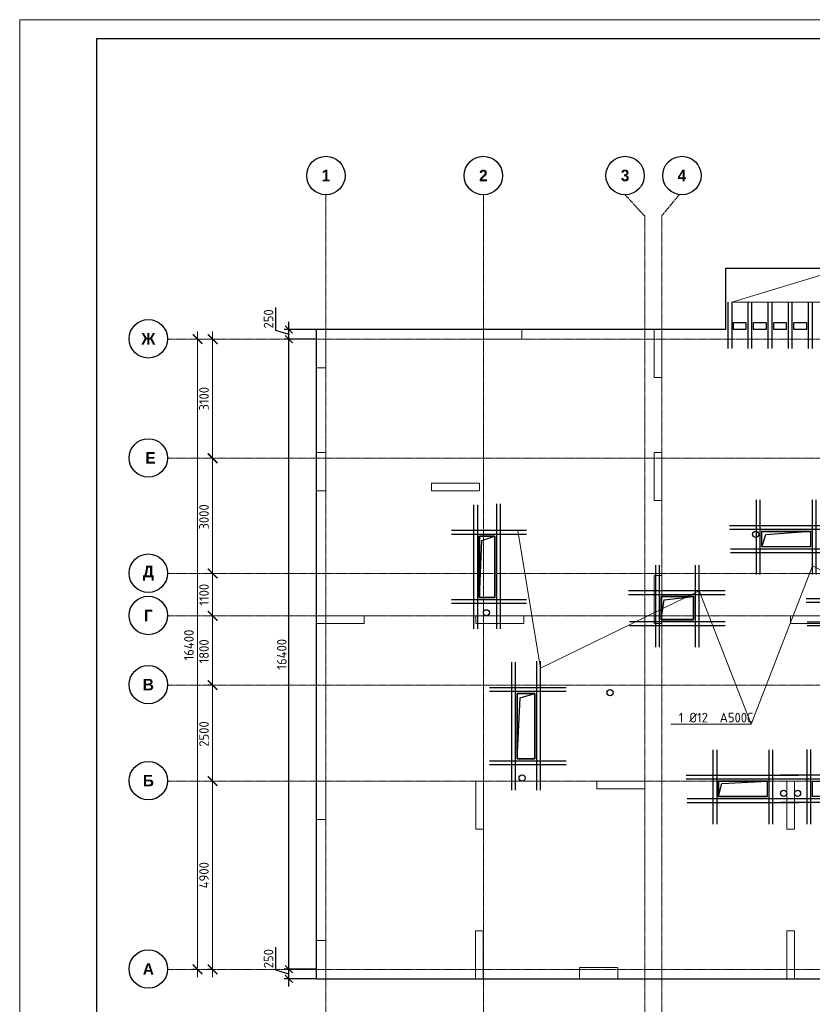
# Model space of a CAD drawing. Header units: millimetres. Extents: x -5898314 to 1055204, y -720802 to 1562611.
# Tile 263 of 362: x -104887 to -84251, y -45914 to -20290. Entities that reach past the tile are written whole.
import ezdxf
from ezdxf import colors
from ezdxf.entities.mleader import LeaderData, LeaderLine
from ezdxf.math import Vec2, Vec3

# ---------------------------------------------------------------- set-up
doc = ezdxf.new("R2010")
doc.units = ezdxf.units.MM
for name, pattern in [('______5', [1100, 800, -100, 100, -100]), ('DASHED', [7, 5, -2, 0]), ('осевая', [50.8, 31.75, -6.35, 6.35, -6.35])]:
    doc.linetypes.add(name, pattern=pattern)
for name, color, linetype, lineweight in [('_0.25', 114, 'Continuous', 25), ('_0.5', 94, 'Continuous', 50), ('RAZMER', 100, 'Continuous', 15), ('Standard', 7, 'Continuous', 25), ('Оси', 40, '______5', 18), ('Перекрытие ж_бетон', 1, 'Continuous', 30), ('подоснова', 151, 'Continuous', 5), ('Размерная линия_ общее', 7, 'Continuous', 25), ('РАЗМЕРЫ', 1, 'Continuous', 9), ('ТОНКИЕ', 7, 'Continuous', 9)]:
    doc.layers.add(name, color=color, linetype=linetype, lineweight=lineweight)
doc.layers.add('Колонна_ бетон', color=7, linetype='Continuous', lineweight=50, true_color=0xb4b496)
doc.layers.add('ТОЛСТЫЕ_ОСНОВНЫЕ', color=6, linetype='Continuous')
doc.styles.add('Century Gothic', font='GOTHIC.TTF')
doc.styles.add('GOST-2.304_Type-B', font='GOST_Common.ttf')
doc.dimstyles.new('СПДС', dxfattribs={"dimscale": 100, "dimtxt": 2.5, "dimasz": 2, "dimexe": 1.25, "dimexo": 0, "dimtad": 1, "dimdec": 0, "dimrnd": 5, "dimtxsty": 'GOST-2.304_Type-B', "dimblk": 'ARCHTICK', "dimcen": 2.5, "dimdle": 2, "dimclrd": 1, "dimclre": 1, "dimclrt": 1, "dimadec": 0, "dimazin": 2, "dimtfac": 0.75, "dimtdec": 0, "dimtmove": 1, "dimatfit": 3, "dimfxl": 1, "dimtfillclr": 256, "dimtolj": 1, "dimarcsym": 1})

# ---------------------------------------------------------------- blocks, each defined once
blk = doc.blocks.new('*U1581')
at = {"layer": 'ТОЛСТЫЕ_ОСНОВНЫЕ', "color": 6}
blk.add_lwpolyline([(20, 5), (886, 5), (886, 415), (20, 415)], close=True, dxfattribs=at)
at = {"layer": 'ТОНКИЕ'}
blk.add_lwpolyline([(0, 0), (891, 0), (891, 420), (0, 420)], close=True, dxfattribs=at)
blk = doc.blocks.new('_ArchTick')
at = {"color": 0, "linetype": 'ByBlock', "const_width": 0.15}
blk.add_lwpolyline([(-0.5, -0.5), (0.5, 0.5)], dxfattribs=at)
blk = doc.blocks.new('*D666')
at = {"layer": 'DEFPOINTS', "color": 0, "lineweight": 0, "transparency": 16777216}
for p in [(-97876, -45004), (-97165, -45004), (-97165, -45254)]:
    blk.add_point(p, dxfattribs=at)
at = {"layer": 'РАЗМЕРЫ', "color": 1, "lineweight": -2, "transparency": 16777216}
for p, q in [((-98220, -45026), (-98220, -44426)), ((-97876, -45454), (-97876, -44804)), ((-97876, -45129), (-98220, -45026)), ((-97165, -45004), (-98001, -45004)), ((-97165, -45254), (-98001, -45254))]:
    blk.add_line(p, q, dxfattribs=at)
at = {"layer": 'РАЗМЕРЫ', "color": 1, "lineweight": -2, "transparency": 16777216, "xscale": 200, "yscale": 200, "zscale": 200}
for p, rotation in [((-97876, -45004), 90), ((-97876, -45254), 270)]:
    blk.add_blockref('_ArchTick', p, dxfattribs=dict(at, rotation=rotation))
at = {"layer": 'РАЗМЕРЫ', "color": 1, "lineweight": 0, "transparency": 16777216, "insert": (-98407, -44726), "char_height": 250, "attachment_point": 5, "rotation": 90, "style": 'GOST-2.304_Type-B'}
blk.add_mtext('\\A1;250', dxfattribs=at)
blk = doc.blocks.new('*D667')
at = {"layer": 'DEFPOINTS', "color": 0, "lineweight": 0, "transparency": 16777216}
for p in [(-97876, -28604), (-97165, -28604), (-97583, -45004)]:
    blk.add_point(p, dxfattribs=at)
at = {"layer": 'РАЗМЕРЫ', "color": 1, "lineweight": -2, "transparency": 16777216}
for p, q in [((-97876, -45204), (-97876, -28404)), ((-97165, -28604), (-98001, -28604)), ((-97583, -45004), (-98001, -45004))]:
    blk.add_line(p, q, dxfattribs=at)
at = {"layer": 'РАЗМЕРЫ', "color": 1, "lineweight": -2, "transparency": 16777216, "xscale": 200, "yscale": 200, "zscale": 200}
for p, rotation in [((-97876, -28604), 90), ((-97876, -45004), 270)]:
    blk.add_blockref('_ArchTick', p, dxfattribs=dict(at, rotation=rotation))
at = {"layer": 'РАЗМЕРЫ', "color": 1, "lineweight": 0, "transparency": 16777216, "insert": (-98063, -36804), "char_height": 250, "attachment_point": 5, "rotation": 90, "style": 'GOST-2.304_Type-B'}
blk.add_mtext('\\A1;16400', dxfattribs=at)
blk = doc.blocks.new('*D668')
at = {"layer": 'DEFPOINTS', "color": 0, "lineweight": 0, "transparency": 16777216}
for p in [(-97876, -28354), (-97165, -28354), (-97165, -28604)]:
    blk.add_point(p, dxfattribs=at)
at = {"layer": 'РАЗМЕРЫ', "color": 1, "lineweight": -2, "transparency": 16777216}
for p, q in [((-98220, -28376), (-98220, -27776)), ((-97876, -28804), (-97876, -28154)), ((-97876, -28479), (-98220, -28376)), ((-97165, -28354), (-98001, -28354)), ((-97165, -28604), (-98001, -28604))]:
    blk.add_line(p, q, dxfattribs=at)
at = {"layer": 'РАЗМЕРЫ', "color": 1, "lineweight": -2, "transparency": 16777216, "xscale": 200, "yscale": 200, "zscale": 200}
for p, rotation in [((-97876, -28354), 90), ((-97876, -28604), 270)]:
    blk.add_blockref('_ArchTick', p, dxfattribs=dict(at, rotation=rotation))
at = {"layer": 'РАЗМЕРЫ', "color": 1, "lineweight": 0, "transparency": 16777216, "insert": (-98407, -28076), "char_height": 250, "attachment_point": 5, "rotation": 90, "style": 'GOST-2.304_Type-B'}
blk.add_mtext('\\A1;250', dxfattribs=at)
blk = doc.blocks.new('подложка стн 1-го этажа')
at = {"layer": 'Колонна_ бетон', "color": 252, "linetype": 'DASHED', "lineweight": 0, "ltscale": 0.5, "true_color": 0x939598, "transparency": 33554687}
for p, q in [((7794, 22162, -200), (7794, 23162, -200)), ((7794, 23162, -200), (7794, 23162, -200)), ((7794, 23162, -200), (8044, 23162, -560)), ((7794, 22162, -200), (7794, 23162, -200)), ((7794, 23162, -200), (7794, 23162, -200)), ((7794, 23162, -200), (8044, 23162, -560)), ((8044, 23162, -560), (8044, 23162, -560)), ((8044, 23162, -400), (8044, 22162, -400)), ((8044, 23162, -560), (8044, 23162, -560)), ((8044, 23162, -400), (8044, 22162, -400)), ((16794, 23162, -200), (16594, 23162, -200)), ((16594, 23162, -200), (16594, 23162, -200)), ((16594, 23162, -200), (16594, 21912, -200)), ((16794, 23162, -200), (16594, 23162, -200)), ((16594, 23162, -200), (16594, 23162, -200)), ((16594, 23162, -200), (16594, 21912, -200)), ((16794, 23162, -200), (16794, 23162, -200)), ((16794, 21912, -200), (16794, 23162, -200)), ((16794, 23162, -200), (16794, 23162, -200)), ((16794, 21912, -200), (16794, 23162, -200)), ((10794, 22362, -200), (10794, 22362, -200)), ((10794, 22362, -200), (10794, 22162, -200)), ((10794, 22362, -200), (12044, 22362, -200)), ((10794, 22362, -200), (10794, 22362, -200)), ((10794, 22362, -200), (10794, 22162, -200)), ((10794, 22362, -200), (12044, 22362, -200)), ((12044, 22362, -200), (12044, 22362, -200)), ((12044, 22362, -200), (12044, 22162, -200)), ((12044, 22362, -200), (12044, 22362, -200)), ((12044, 22362, -200), (12044, 22162, -200)), ((8044, 22162, -200), (7794, 22162, -200)), ((7794, 22162, -200), (7794, 22162, -200)), ((8044, 22162, -200), (7794, 22162, -200)), ((7794, 22162, -200), (7794, 22162, -200)), ((8044, 22162, -200), (8044, 22162, -200)), ((8044, 22162, -200), (8044, 22162, -200)), ((10794, 22162, -200), (10794, 22162, -200)), ((10794, 22162, -200), (12044, 22162, -200)), ((10794, 22162, -200), (10794, 22162, -200)), ((10794, 22162, -200), (12044, 22162, -200)), ((12044, 22162, -200), (12044, 22162, -200)), ((12044, 22162, -200), (12044, 22162, -200)), ((16594, 21912, -200), (16794, 21912, -200)), ((16594, 21912, -200), (16594, 21912, -200)), ((16594, 21912, -200), (16794, 21912, -200)), ((16594, 21912, -200), (16594, 21912, -200)), ((16794, 21912, -200), (16794, 21912, -200)), ((16794, 21912, -200), (16794, 21912, -200)), ((16794, 19962, -200), (16594, 19962, -200)), ((16594, 19962, -200), (16594, 19962, -200)), ((16594, 18712, -200), (16594, 19962, -200)), ((16794, 19962, -200), (16594, 19962, -200)), ((16594, 19962, -200), (16594, 19962, -200)), ((16594, 18712, -200), (16594, 19962, -200)), ((16794, 19962, -200), (16794, 19962, -200)), ((16794, 18712, -200), (16794, 19962, -200)), ((16794, 19962, -200), (16794, 19962, -200)), ((16794, 18712, -200), (16794, 19962, -200)), ((7794, 18712, -200), (7794, 18912, -200)), ((7794, 18912, -200), (7794, 18912, -200)), ((9044, 18912, -200), (7794, 18912, -200)), ((7794, 18712, -200), (7794, 18912, -200)), ((7794, 18912, -200), (7794, 18912, -200)), ((9044, 18912, -200), (7794, 18912, -200)), ((9044, 18712, -200), (7794, 18712, -200)), ((7794, 18712, -200), (7794, 18712, -200)), ((9044, 18712, -200), (7794, 18712, -200)), ((7794, 18712, -200), (7794, 18712, -200)), ((9044, 18912, -200), (9044, 18912, -200)), ((9044, 18712, -200), (9044, 18912, -200)), ((9044, 18912, -200), (9044, 18912, -200)), ((9044, 18712, -200), (9044, 18912, -200)), ((9044, 18712, -200), (9044, 18712, -200)), ((9044, 18712, -200), (9044, 18712, -200)), ((11944, 18912, -200), (11944, 18912, -200)), ((11944, 18712, -200), (11944, 18912, -200)), ((11944, 18912, -200), (13194, 18912, -200)), ((11944, 18912, -200), (11944, 18912, -200)), ((11944, 18712, -200), (11944, 18912, -200)), ((11944, 18912, -200), (13194, 18912, -200)), ((13194, 18712, -200), (11944, 18712, -200)), ((11944, 18712, -200), (11944, 18712, -200)), ((13194, 18712, -200), (11944, 18712, -200)), ((11944, 18712, -200), (11944, 18712, -200)), ((13194, 18912, -200), (13194, 18912, -200)), ((13194, 18912, -200), (13194, 18712, -200)), ((13194, 18912, -200), (13194, 18912, -200)), ((13194, 18912, -200), (13194, 18712, -200)), ((13194, 18712, -200), (13194, 18712, -200)), ((13194, 18712, -200), (13194, 18712, -200)), ((16594, 18712, -200), (16794, 18712, -200)), ((16594, 18712, -200), (16594, 18712, -200)), ((16594, 18712, -200), (16794, 18712, -200)), ((16594, 18712, -200), (16594, 18712, -200)), ((16794, 18712, -200), (16794, 18712, -200)), ((16794, 18712, -200), (16794, 18712, -200)), ((20144, 18912, -200), (20144, 18912, -200)), ((20144, 18712, -200), (20144, 18912, -200)), ((20144, 18912, -200), (21394, 18912, -200)), ((20144, 18912, -200), (20144, 18912, -200)), ((20144, 18712, -200), (20144, 18912, -200)), ((20144, 18912, -200), (21394, 18912, -200)), ((20144, 18712, -200), (21394, 18712, -200)), ((20144, 18712, -200), (20144, 18712, -200)), ((20144, 18712, -200), (21394, 18712, -200)), ((20144, 18712, -200), (20144, 18712, -200)), ((7794, 14612, -200), (7794, 14612, -200)), ((7794, 14612, -200), (8044, 14612, -200)), ((7794, 13612, -200), (7794, 14612, -200)), ((7794, 14612, -200), (7794, 14612, -200)), ((7794, 14612, -200), (8044, 14612, -200)), ((7794, 13612, -200), (7794, 14612, -200)), ((8044, 14612, -200), (8044, 14612, -200)), ((8044, 13612, -200), (8044, 14612, -200)), ((8044, 14612, -200), (8044, 14612, -200)), ((8044, 13612, -200), (8044, 14612, -200)), ((11944, 14612, -200), (11944, 14612, -200)), ((11944, 13362, -200), (11944, 14612, -200)), ((11944, 14612, -200), (12144, 14612, -200)), ((11944, 14612, -200), (11944, 14612, -200)), ((11944, 13362, -200), (11944, 14612, -200)), ((11944, 14612, -200), (12144, 14612, -200)), ((12144, 14612, -200), (12144, 14612, -200)), ((12144, 13362, -200), (12144, 14612, -200)), ((12144, 14612, -200), (12144, 14612, -200)), ((12144, 13362, -200), (12144, 14612, -200)), ((15094, 14612, -200), (15094, 14612, -200)), ((15094, 14612, -200), (15094, 14412, -200)), ((16344, 14612, -200), (15094, 14612, -200)), ((15094, 14612, -200), (15094, 14612, -200)), ((15094, 14612, -200), (15094, 14412, -200)), ((16344, 14612, -200), (15094, 14612, -200)), ((16344, 14612, -200), (16344, 14612, -200)), ((16344, 14412, -200), (16344, 14612, -200)), ((16344, 14612, -200), (16344, 14612, -200)), ((16344, 14412, -200), (16344, 14612, -200)), ((20044, 14612, -200), (20044, 14612, -200)), ((20044, 14612, -200), (20044, 13362, -200)), ((20244, 14612, -200), (20044, 14612, -200)), ((20044, 14612, -200), (20044, 14612, -200)), ((20044, 14612, -200), (20044, 13362, -200)), ((20244, 14612, -200), (20044, 14612, -200)), ((20244, 14612, -200), (20244, 14612, -200)), ((20244, 14612, -200), (20244, 13362, -200)), ((20244, 14612, -200), (20244, 14612, -200)), ((20244, 14612, -200), (20244, 13362, -200)), ((15094, 14412, -200), (15094, 14412, -200)), ((15094, 14412, -200), (16344, 14412, -200)), ((15094, 14412, -200), (15094, 14412, -200)), ((15094, 14412, -200), (16344, 14412, -200)), ((16344, 14412, -200), (16344, 14412, -200)), ((16344, 14412, -200), (16344, 14412, -200)), ((7794, 13612, -200), (7794, 13612, -200)), ((7794, 13612, -200), (8044, 13612, -200)), ((7794, 13612, -200), (7794, 13612, -200)), ((7794, 13612, -200), (8044, 13612, -200)), ((8044, 13612, -200), (8044, 13612, -200)), ((8044, 13612, -200), (8044, 13612, -200)), ((11944, 13362, -200), (11944, 13362, -200)), ((11944, 13362, -200), (12144, 13362, -200)), ((11944, 13362, -200), (11944, 13362, -200)), ((11944, 13362, -200), (12144, 13362, -200)), ((12144, 13362, -200), (12144, 13362, -200)), ((12144, 13362, -200), (12144, 13362, -200)), ((20044, 13362, -200), (20044, 13362, -200)), ((20044, 13362, -200), (20244, 13362, -200)), ((20044, 13362, -200), (20044, 13362, -200)), ((20044, 13362, -200), (20244, 13362, -200)), ((20244, 13362, -200), (20244, 13362, -200)), ((20244, 13362, -200), (20244, 13362, -200)), ((11936, 10712, -760), (11936, 10712, -760)), ((11936, 9462, -760), (11936, 10712, -760)), ((11936, 10712, -760), (12136, 10712, -760)), ((11936, 10712, -760), (11936, 10712, -760)), ((11936, 9462, -760), (11936, 10712, -760)), ((11936, 10712, -760), (12136, 10712, -760)), ((12136, 10712, -760), (12136, 10712, -760)), ((12136, 9462, -760), (12136, 10712, -760)), ((12136, 10712, -760), (12136, 10712, -760)), ((12136, 9462, -760), (12136, 10712, -760)), ((20044, 10712, -200), (20044, 9462, -200)), ((20244, 10712, -200), (20044, 10712, -200)), ((20044, 10712, -200), (20044, 9462, -200)), ((20244, 10712, -200), (20044, 10712, -200)), ((20244, 9462, -200), (20244, 10712, -200)), ((20244, 9462, -200), (20244, 10712, -200)), ((7769, 10462, -560), (7769, 10462, -560)), ((7769, 10462, -560), (7769, 10462, -560)), ((7794, 10462, -560), (8044, 10462, -560)), ((7794, 9462, -560), (7794, 10462, -560)), ((7794, 10462, -560), (8044, 10462, -560)), ((7794, 9462, -560), (7794, 10462, -560)), ((8044, 9462, -560), (8044, 10462, -560)), ((8044, 9462, -560), (8044, 10462, -560)), ((8069, 10462, -560), (8069, 10462, -560)), ((8069, 10462, -560), (8069, 10462, -560)), ((14644, 9762, -200), (14644, 9462, -200)), ((14644, 9762, -200), (15644, 9762, -200)), ((14644, 9762, -200), (14644, 9462, -200)), ((14644, 9762, -200), (15644, 9762, -200)), ((15644, 9762, -200), (15644, 9462, -200)), ((15644, 9762, -200), (15644, 9462, -200)), ((7794, 9462, -560), (7794, 9462, -560)), ((7794, 9462, -560), (8046, 9462, -560)), ((7794, 9462, -560), (7794, 9462, -560)), ((7794, 9462, -560), (8046, 9462, -560)), ((8046, 9462, -560), (8046, 9462, -560)), ((8046, 9462, -560), (8046, 9462, -560)), ((11936, 9462, -760), (11936, 9462, -760)), ((11936, 9462, -760), (12136, 9462, -760)), ((11936, 9462, -760), (11936, 9462, -760)), ((11936, 9462, -760), (12136, 9462, -760)), ((12136, 9462, -760), (12136, 9462, -760)), ((12136, 9462, -760), (12136, 9462, -760)), ((15644, 9462, -200), (14644, 9462, -200)), ((15644, 9462, -200), (14644, 9462, -200)), ((20244, 9462, -200), (20044, 9462, -200)), ((20244, 9462, -200), (20044, 9462, -200))]:
    blk.add_line(p, q, dxfattribs=at)
at = {"layer": 'Колонна_ бетон', "color": 252, "linetype": 'DASHED', "lineweight": 0, "ltscale": 0.5, "true_color": 0x939598, "transparency": 33554687, "elevation": -560}
for points in [[(7794, 26362), (8044, 26362), (8044, 25362), (7794, 25362)], [(7794, 26362), (8044, 26362), (8044, 25362), (7794, 25362)], [(12144, 26362), (13144, 26362), (13144, 26112), (12144, 26112)], [(12144, 26362), (13144, 26362), (13144, 26112), (12144, 26112)], [(16594, 26362), (16794, 26362), (16794, 25112), (16594, 25112)], [(16594, 26362), (16794, 26362), (16794, 25112), (16594, 25112)]]:
    blk.add_lwpolyline(points, close=True, dxfattribs=at)
blk = doc.blocks.new('*D1440')
at = {"color": 1, "lineweight": -2, "transparency": 16777216}
for p, q in [((-89046, -342901), (-89046, -326101)), ((-89266, -326301), (-88921, -326301)), ((-89046, -342701), (-89171, -342701))]:
    blk.add_line(p, q, dxfattribs=at)
at = {"layer": 'DEFPOINTS', "color": 0, "lineweight": 0, "transparency": 16777216}
for p in [(-89266, -326301), (-89046, -326301), (-89046, -342701)]:
    blk.add_point(p, dxfattribs=at)
at = {"color": 1, "lineweight": -2, "transparency": 16777216, "xscale": 250, "yscale": 250, "zscale": 250}
for p, rotation in [((-89046, -326301), 90), ((-89046, -342701), 270)]:
    blk.add_blockref('_ArchTick', p, dxfattribs=dict(at, rotation=rotation))
at = {"color": 1, "lineweight": 0, "transparency": 16777216, "insert": (-89271, -334259), "char_height": 250, "width": 104166.67, "attachment_point": 5, "rotation": 90, "style": 'GOST-2.304_Type-B'}
blk.add_mtext('\\A1;16400', dxfattribs=at)
blk = doc.blocks.new('NSY101')
at = {"color": 0, "linetype": 'ByBlock', "lineweight": -2}
blk.add_circle((0, 0), 50, dxfattribs=at)
blk = doc.blocks.new('СЛОЖНЫЙ_ОБЪЕКТ_0')
at = {"layer": 'Оси', "color": 16, "linetype": 'Continuous', "lineweight": 25, "transparency": 33554687, "xscale": 9.999999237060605, "yscale": 9.999999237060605, "zscale": 9.999999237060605}
blk.add_blockref('NSY101', (8813, -989), dxfattribs=at)
at = {"layer": 'Оси', "color": 16, "linetype": 'Continuous', "lineweight": 25, "transparency": 33554687, "insert": (8813, -989), "char_height": 300, "width": 385, "attachment_point": 5, "style": 'Century Gothic'}
blk.add_mtext('\\A1;{\\fCentury Gothic|i0|b1;\\H300.000000;\\W1.000000;\\C16;2}\\P', dxfattribs=at)
blk = doc.blocks.new('СЛОЖНЫЙ_ОБЪЕКТ_23')
at = {"layer": 'Оси', "color": 16, "linetype": 'Continuous', "lineweight": 25, "transparency": 33554687, "xscale": 9.999999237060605, "yscale": 9.999999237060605, "zscale": 9.999999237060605}
blk.add_blockref('NSY101', (-12319, -19997), dxfattribs=at)
at = {"layer": 'Оси', "color": 16, "linetype": 'Continuous', "lineweight": 25, "transparency": 33554687, "insert": (-12319, -19997), "char_height": 300, "width": 460, "attachment_point": 5, "style": 'Century Gothic'}
blk.add_mtext('\\A1;{\\fCentury Gothic|i0|b1;\\H300.000000;\\W1.000000;\\C16;А}\\P', dxfattribs=at)
blk = doc.blocks.new('СЛОЖНЫЙ_ОБЪЕКТ_24')
at = {"layer": 'Оси', "color": 16, "linetype": 'Continuous', "lineweight": 25, "transparency": 33554687, "xscale": 9.999999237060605, "yscale": 9.999999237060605, "zscale": 9.999999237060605}
blk.add_blockref('NSY101', (-12319, -15097), dxfattribs=at)
at = {"layer": 'Оси', "color": 16, "linetype": 'Continuous', "lineweight": 25, "transparency": 33554687, "insert": (-12319, -15097), "char_height": 300, "width": 390, "attachment_point": 5, "style": 'Century Gothic'}
blk.add_mtext('\\A1;{\\fCentury Gothic|i0|b1;\\H300.000000;\\W1.000000;\\C16;Б}\\P', dxfattribs=at)
blk = doc.blocks.new('СЛОЖНЫЙ_ОБЪЕКТ_25')
at = {"layer": 'Оси', "color": 16, "linetype": 'Continuous', "lineweight": 25, "transparency": 33554687, "xscale": 9.999999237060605, "yscale": 9.999999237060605, "zscale": 9.999999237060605}
blk.add_blockref('NSY101', (-12319, -12597), dxfattribs=at)
at = {"layer": 'Оси', "color": 16, "linetype": 'Continuous', "lineweight": 25, "transparency": 33554687, "insert": (-12319, -12597), "char_height": 300, "width": 390, "attachment_point": 5, "style": 'Century Gothic'}
blk.add_mtext('\\A1;{\\fCentury Gothic|i0|b1;\\H300.000000;\\W1.000000;\\C16;В}\\P', dxfattribs=at)
blk = doc.blocks.new('СЛОЖНЫЙ_ОБЪЕКТ_26')
at = {"layer": 'Оси', "color": 16, "linetype": 'Continuous', "lineweight": 25, "transparency": 33554687, "xscale": 9.999999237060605, "yscale": 9.999999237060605, "zscale": 9.999999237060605}
blk.add_blockref('NSY101', (-12319, -10797), dxfattribs=at)
at = {"layer": 'Оси', "color": 16, "linetype": 'Continuous', "lineweight": 25, "transparency": 33554687, "insert": (-12319, -10797), "char_height": 300, "width": 345, "attachment_point": 5, "style": 'Century Gothic'}
blk.add_mtext('\\A1;{\\fCentury Gothic|i0|b1;\\H300.000000;\\W1.000000;\\C16;Г}\\P', dxfattribs=at)
blk = doc.blocks.new('СЛОЖНЫЙ_ОБЪЕКТ_27')
at = {"layer": 'Оси', "color": 16, "linetype": 'Continuous', "lineweight": 25, "transparency": 33554687, "xscale": 9.999999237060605, "yscale": 9.999999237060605, "zscale": 9.999999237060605}
blk.add_blockref('NSY101', (-12319, -9697), dxfattribs=at)
at = {"layer": 'Оси', "color": 16, "linetype": 'Continuous', "lineweight": 25, "transparency": 33554687, "insert": (-12319, -9697), "char_height": 300, "width": 470, "attachment_point": 5, "style": 'Century Gothic'}
blk.add_mtext('\\A1;{\\fCentury Gothic|i0|b1;\\H300.000000;\\W1.000000;\\C16;Д}\\P', dxfattribs=at)
blk = doc.blocks.new('СЛОЖНЫЙ_ОБЪЕКТ_28')
at = {"layer": 'Оси', "color": 16, "linetype": 'Continuous', "lineweight": 25, "transparency": 33554687, "xscale": 9.999999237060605, "yscale": 9.999999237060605, "zscale": 9.999999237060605}
blk.add_blockref('NSY101', (-12319, -3597), dxfattribs=at)
at = {"layer": 'Оси', "color": 16, "linetype": 'Continuous', "lineweight": 25, "transparency": 33554687, "insert": (-12319, -3597), "char_height": 300, "width": 540, "attachment_point": 5, "style": 'Century Gothic'}
blk.add_mtext('\\A1;{\\fCentury Gothic|i0|b1;\\H300.000000;\\W1.000000;\\C16;Ж}\\P', dxfattribs=at)
blk = doc.blocks.new('СЛОЖНЫЙ_ОБЪЕКТ_43')
at = {"layer": 'Оси', "color": 16, "linetype": 'Continuous', "lineweight": 25, "transparency": 33554687, "xscale": 9.999999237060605, "yscale": 9.999999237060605, "zscale": 9.999999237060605}
blk.add_blockref('NSY101', (5133, -989), dxfattribs=at)
at = {"layer": 'Оси', "color": 16, "linetype": 'Continuous', "lineweight": 25, "transparency": 33554687, "insert": (5133, -989), "char_height": 300, "width": 385, "attachment_point": 5, "style": 'Century Gothic'}
blk.add_mtext('\\A1;{\\fCentury Gothic|i0|b1;\\H300.000000;\\W1.000000;\\C16;1}\\P', dxfattribs=at)
blk = doc.blocks.new('СЛОЖНЫЙ_ОБЪЕКТ_44')
at = {"layer": 'Оси', "color": 16, "linetype": 'Continuous', "lineweight": 25, "transparency": 33554687, "xscale": 9.999999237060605, "yscale": 9.999999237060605, "zscale": 9.999999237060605}
blk.add_blockref('NSY101', (12503, -989), dxfattribs=at)
at = {"layer": 'Оси', "color": 16, "linetype": 'Continuous', "lineweight": 25, "transparency": 33554687, "insert": (12503, -989), "char_height": 300, "width": 385, "attachment_point": 5, "style": 'Century Gothic'}
blk.add_mtext('\\A1;{\\fCentury Gothic|i0|b1;\\H300.000000;\\W1.000000;\\C16;3}\\P', dxfattribs=at)
blk = doc.blocks.new('СЛОЖНЫЙ_ОБЪЕКТ_45')
at = {"layer": 'Оси', "color": 16, "linetype": 'Continuous', "lineweight": 25, "transparency": 33554687, "xscale": 9.999999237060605, "yscale": 9.999999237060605, "zscale": 9.999999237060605}
blk.add_blockref('NSY101', (13983, -989), dxfattribs=at)
at = {"layer": 'Оси', "color": 16, "linetype": 'Continuous', "lineweight": 25, "transparency": 33554687, "insert": (13983, -989), "char_height": 300, "width": 385, "attachment_point": 5, "style": 'Century Gothic'}
blk.add_mtext('\\A1;{\\fCentury Gothic|i0|b1;\\H300.000000;\\W1.000000;\\C16;4}\\P', dxfattribs=at)
blk = doc.blocks.new('СЛОЖНЫЙ_ОБЪЕКТ_62')
at = {"layer": 'Оси', "color": 16, "linetype": 'Continuous', "lineweight": 25, "transparency": 33554687, "xscale": 9.999999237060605, "yscale": 9.999999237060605, "zscale": 9.999999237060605}
blk.add_blockref('NSY101', (-12319, -6697), dxfattribs=at)
at = {"layer": 'Оси', "color": 16, "linetype": 'Continuous', "lineweight": 25, "transparency": 33554687, "insert": (-12319, -6697), "char_height": 300, "width": 480, "attachment_point": 5, "style": 'Century Gothic'}
blk.add_mtext('\\A1;{\\fCentury Gothic|i0|b1;\\H300.000000;\\W1.000000;\\C16; Е}\\P', dxfattribs=at)
blk = doc.blocks.new('*D1442')
at = {"color": 1, "lineweight": -2, "transparency": 16777216}
for p, q in [((-88653, -342901), (-88653, -337601)), ((-88653, -337801), (-88778, -337801)), ((-88653, -342701), (-88778, -342701))]:
    blk.add_line(p, q, dxfattribs=at)
at = {"layer": 'DEFPOINTS', "color": 0, "lineweight": 0, "transparency": 16777216}
for p in [(-88653, -337801), (-88653, -337801), (-88653, -342701)]:
    blk.add_point(p, dxfattribs=at)
at = {"color": 1, "lineweight": -2, "transparency": 16777216, "xscale": 250, "yscale": 250, "zscale": 250}
for p, rotation in [((-88653, -337801), 90), ((-88653, -342701), 270)]:
    blk.add_blockref('_ArchTick', p, dxfattribs=dict(at, rotation=rotation))
at = {"color": 1, "lineweight": 0, "transparency": 16777216, "insert": (-88878, -340251), "char_height": 250, "width": 83333.33, "attachment_point": 5, "rotation": 90, "style": 'GOST-2.304_Type-B'}
blk.add_mtext('\\A1;4900', dxfattribs=at)
blk = doc.blocks.new('*D1443')
at = {"color": 1, "lineweight": -2, "transparency": 16777216}
for p, q in [((-88653, -338001), (-88653, -335101)), ((-88653, -335301), (-88778, -335301)), ((-88653, -337801), (-88778, -337801))]:
    blk.add_line(p, q, dxfattribs=at)
at = {"layer": 'DEFPOINTS', "color": 0, "lineweight": 0, "transparency": 16777216}
for p in [(-88653, -335301), (-88653, -335301), (-88653, -337801)]:
    blk.add_point(p, dxfattribs=at)
at = {"color": 1, "lineweight": -2, "transparency": 16777216, "xscale": 250, "yscale": 250, "zscale": 250}
for p, rotation in [((-88653, -335301), 90), ((-88653, -337801), 270)]:
    blk.add_blockref('_ArchTick', p, dxfattribs=dict(at, rotation=rotation))
at = {"color": 1, "lineweight": 0, "transparency": 16777216, "insert": (-88878, -336576), "char_height": 250, "width": 83333.33, "attachment_point": 5, "rotation": 90, "style": 'GOST-2.304_Type-B'}
blk.add_mtext('\\A1;2500', dxfattribs=at)
blk = doc.blocks.new('*D1444')
at = {"color": 1, "lineweight": -2, "transparency": 16777216}
for p, q in [((-88653, -335501), (-88653, -333301)), ((-88653, -333501), (-88778, -333501)), ((-88653, -335301), (-88778, -335301))]:
    blk.add_line(p, q, dxfattribs=at)
at = {"layer": 'DEFPOINTS', "color": 0, "lineweight": 0, "transparency": 16777216}
for p in [(-88653, -333501), (-88653, -333501), (-88653, -335301)]:
    blk.add_point(p, dxfattribs=at)
at = {"color": 1, "lineweight": -2, "transparency": 16777216, "xscale": 250, "yscale": 250, "zscale": 250}
for p, rotation in [((-88653, -333501), 90), ((-88653, -335301), 270)]:
    blk.add_blockref('_ArchTick', p, dxfattribs=dict(at, rotation=rotation))
at = {"color": 1, "lineweight": 0, "transparency": 16777216, "insert": (-88878, -334426), "char_height": 250, "width": 83333.33, "attachment_point": 5, "rotation": 90, "style": 'GOST-2.304_Type-B'}
blk.add_mtext('\\A1;1800', dxfattribs=at)
blk = doc.blocks.new('*D1445')
at = {"color": 1, "lineweight": -2, "transparency": 16777216}
for p, q in [((-88653, -333701), (-88653, -332201)), ((-88653, -332401), (-88778, -332401)), ((-88653, -333501), (-88778, -333501))]:
    blk.add_line(p, q, dxfattribs=at)
at = {"layer": 'DEFPOINTS', "color": 0, "lineweight": 0, "transparency": 16777216}
for p in [(-88653, -332401), (-88653, -332401), (-88653, -333501)]:
    blk.add_point(p, dxfattribs=at)
at = {"color": 1, "lineweight": -2, "transparency": 16777216, "xscale": 250, "yscale": 250, "zscale": 250}
for p, rotation in [((-88653, -332401), 90), ((-88653, -333501), 270)]:
    blk.add_blockref('_ArchTick', p, dxfattribs=dict(at, rotation=rotation))
at = {"color": 1, "lineweight": 0, "transparency": 16777216, "insert": (-88878, -332951), "char_height": 250, "width": 83333.33, "attachment_point": 5, "rotation": 90, "style": 'GOST-2.304_Type-B'}
blk.add_mtext('\\A1;1100', dxfattribs=at)
blk = doc.blocks.new('*D1446')
at = {"color": 1, "lineweight": -2, "transparency": 16777216}
for p, q in [((-88653, -332601), (-88653, -329201)), ((-88653, -329401), (-88778, -329401)), ((-88653, -332401), (-88778, -332401))]:
    blk.add_line(p, q, dxfattribs=at)
at = {"layer": 'DEFPOINTS', "color": 0, "lineweight": 0, "transparency": 16777216}
for p in [(-88653, -329401), (-88653, -329401), (-88653, -332401)]:
    blk.add_point(p, dxfattribs=at)
at = {"color": 1, "lineweight": -2, "transparency": 16777216, "xscale": 250, "yscale": 250, "zscale": 250}
for p, rotation in [((-88653, -329401), 90), ((-88653, -332401), 270)]:
    blk.add_blockref('_ArchTick', p, dxfattribs=dict(at, rotation=rotation))
at = {"color": 1, "lineweight": 0, "transparency": 16777216, "insert": (-88878, -330926), "char_height": 250, "width": 83333.33, "attachment_point": 5, "rotation": 90, "style": 'GOST-2.304_Type-B'}
blk.add_mtext('\\A1;3000', dxfattribs=at)
blk = doc.blocks.new('*D1447')
at = {"color": 1, "lineweight": -2, "transparency": 16777216}
for p, q in [((-88653, -329601), (-88653, -326101)), ((-89077, -326301), (-88528, -326301)), ((-88653, -329401), (-88778, -329401))]:
    blk.add_line(p, q, dxfattribs=at)
at = {"layer": 'DEFPOINTS', "color": 0, "lineweight": 0, "transparency": 16777216}
for p in [(-89077, -326301), (-88653, -326301), (-88653, -329401)]:
    blk.add_point(p, dxfattribs=at)
at = {"color": 1, "lineweight": -2, "transparency": 16777216, "xscale": 250, "yscale": 250, "zscale": 250}
for p, rotation in [((-88653, -326301), 90), ((-88653, -329401), 270)]:
    blk.add_blockref('_ArchTick', p, dxfattribs=dict(at, rotation=rotation))
at = {"color": 1, "lineweight": 0, "transparency": 16777216, "insert": (-88878, -327851), "char_height": 250, "width": 83333.33, "attachment_point": 5, "rotation": 90, "style": 'GOST-2.304_Type-B'}
blk.add_mtext('\\A1;3100', dxfattribs=at)
blk = doc.blocks.new('*U670')
at = {"layer": '_0.25', "ltscale": 100}
blk.add_lwpolyline([(0, 1591), (406, 1591), (406, 0), (0, 0)], close=True, dxfattribs=at)
at = {"layer": '_0.5', "color": 7, "lineweight": 30, "ltscale": 100}
for p, q in [((-150, 2411), (-150, -820)), ((-50, 2411), (-50, -820)), ((456, -820), (456, 2436)), ((556, -820), (556, 2436)), ((1226, 1741), (-720, 1741)), ((1226, 1641), (-720, 1641)), ((-720, -50), (1226, -50)), ((-720, -150), (1226, -150))]:
    blk.add_line(p, q, dxfattribs=at)
blk = doc.blocks.new('*U674')
at = {"layer": '_0.25', "ltscale": 100}
blk.add_lwpolyline([(0, 1698), (460, 1698), (460, 0), (0, 0)], close=True, dxfattribs=at)
at = {"layer": '_0.5', "color": 7, "lineweight": 30, "ltscale": 100}
for p, q in [((-150, 2518), (-150, -820)), ((-50, 2518), (-50, -820)), ((510, -820), (510, 2542)), ((610, -820), (610, 2542)), ((1280, 1848), (-720, 1848)), ((1280, 1748), (-720, 1748)), ((-720, -50), (1280, -50)), ((-720, -150), (1280, -150))]:
    blk.add_line(p, q, dxfattribs=at)
blk = doc.blocks.new('*U671')
at = {"layer": '_0.25', "ltscale": 100}
blk.add_lwpolyline([(0, 829), (399, 829), (399, 0), (0, 0)], close=True, dxfattribs=at)
at = {"layer": '_0.5', "color": 7, "lineweight": 30, "ltscale": 100}
for p, q in [((-150, 1649), (-150, -820)), ((-50, 1649), (-50, -820)), ((449, -820), (449, 1673)), ((549, -820), (549, 1673)), ((1219, 979), (-720, 979)), ((1219, 879), (-720, 879)), ((-720, -50), (1219, -50)), ((-720, -150), (1219, -150))]:
    blk.add_line(p, q, dxfattribs=at)
blk = doc.blocks.new('*U678')
at = {"layer": '_0.25', "ltscale": 100}
blk.add_lwpolyline([(0, 1267), (399, 1267), (399, 0), (0, 0)], close=True, dxfattribs=at)
at = {"layer": '_0.5', "color": 7, "lineweight": 30, "ltscale": 100}
for p, q in [((-150, 2087), (-150, -820)), ((-50, 2087), (-50, -820)), ((449, -820), (449, 2112)), ((549, -820), (549, 2112)), ((1219, 1417), (-720, 1417)), ((1219, 1317), (-720, 1317)), ((-720, -50), (1219, -50)), ((-720, -150), (1219, -150))]:
    blk.add_line(p, q, dxfattribs=at)
blk = doc.blocks.new('*U677')
at = {"layer": '_0.25', "ltscale": 100}
blk.add_lwpolyline([(0, 845), (599, 845), (599, 0), (0, 0)], close=True, dxfattribs=at)
at = {"layer": '_0.5', "color": 7, "lineweight": 30, "ltscale": 100}
for p, q in [((-150, 1665), (-150, -820)), ((-50, 1665), (-50, -820)), ((649, -820), (649, 1690)), ((749, -820), (749, 1690)), ((1419, 995), (-720, 995)), ((1419, 895), (-720, 895)), ((-720, -50), (1419, -50)), ((-720, -150), (1419, -150))]:
    blk.add_line(p, q, dxfattribs=at)
blk = doc.blocks.new('*U675')
at = {"layer": '_0.25', "ltscale": 100}
blk.add_lwpolyline([(0, 1401), (399, 1401), (399, 0), (0, 0)], close=True, dxfattribs=at)
at = {"layer": '_0.5', "color": 7, "lineweight": 30, "ltscale": 100}
for p, q in [((-150, 2221), (-150, -820)), ((-50, 2221), (-50, -820)), ((449, -820), (449, 2246)), ((549, -820), (549, 2246)), ((1219, 1551), (-720, 1551)), ((1219, 1451), (-720, 1451)), ((-720, -50), (1219, -50)), ((-720, -150), (1219, -150))]:
    blk.add_line(p, q, dxfattribs=at)
blk = doc.blocks.new('*U676')
at = {"layer": '_0.25', "ltscale": 100}
blk.add_lwpolyline([(0, 1264), (399, 1264), (399, 0), (0, 0)], close=True, dxfattribs=at)
at = {"layer": '_0.5', "color": 7, "lineweight": 30, "ltscale": 100}
for p, q in [((-150, 2084), (-150, -820)), ((-50, 2084), (-50, -820)), ((449, -820), (449, 2108)), ((549, -820), (549, 2108)), ((1219, 1414), (-720, 1414)), ((1219, 1314), (-720, 1314)), ((-720, -50), (1219, -50)), ((-720, -150), (1219, -150))]:
    blk.add_line(p, q, dxfattribs=at)
blk = doc.blocks.new('_None')
blk = doc.blocks.new('оси блок 2')
at = {"layer": 'Оси', "color": 16, "linetype": 'осевая', "lineweight": 0, "transparency": 33554687}
for p, q in [((-85704.7, -322543), (-85704.7, -347930)), ((-85704.7, -322543), (-85704.7, -323053.3)), ((-81604.7, -322543), (-81604.7, -347914.1)), ((-77915.3, -322543), (-77404.7, -323097.1)), ((-76505.3, -322543), (-76954.7, -323084.4)), ((-77404.7, -323084.4), (-77404.7, -347462.5)), ((-76954.7, -323084.4), (-76954.7, -347468.4)), ((-89822.3, -326301.3), (-37238.5, -326301.3)), ((-89822.3, -329401.3), (-37238.5, -329401.3)), ((-89822.3, -332401.3), (-37238.5, -332401.3)), ((-89822.3, -333501.3), (-37238.5, -333501.3)), ((-89822.3, -335301.3), (-37238.5, -335301.3)), ((-89822.3, -337801.3), (-37238.5, -337801.3)), ((-89822.3, -342701.3), (-37238.5, -342701.3))]:
    blk.add_line(p, q, dxfattribs=at)
at = {"layer": 'Оси', "color": 16, "linetype": 'Continuous', "lineweight": 25, "transparency": 33554687}
for name, p in [('СЛОЖНЫЙ_ОБЪЕКТ_43', (-90837.7, -321053.5)), ('СЛОЖНЫЙ_ОБЪЕКТ_0', (-90418.2, -321053.5)), ('СЛОЖНЫЙ_ОБЪЕКТ_44', (-90418.2, -321053.5)), ('СЛОЖНЫЙ_ОБЪЕКТ_45', (-90418.2, -321053.5)), ('СЛОЖНЫЙ_ОБЪЕКТ_28', (-78007.2, -322694.4)), ('СЛОЖНЫЙ_ОБЪЕКТ_62', (-78007.2, -322694.4)), ('СЛОЖНЫЙ_ОБЪЕКТ_27', (-78007.2, -322694.4)), ('СЛОЖНЫЙ_ОБЪЕКТ_26', (-78007.2, -322694.4)), ('СЛОЖНЫЙ_ОБЪЕКТ_25', (-78007.2, -322694.4)), ('СЛОЖНЫЙ_ОБЪЕКТ_24', (-78007.2, -322694.4)), ('СЛОЖНЫЙ_ОБЪЕКТ_23', (-78007.2, -322694.4))]:
    blk.add_blockref(name, p, dxfattribs=at)
at = {"lineweight": 0}
for base, p1, p2, picture, middle in [((-89046, -326301.3), (-89046, -342701.3), (-89266.1, -326301.3), '*D1440', (-89046, -334259)), ((-88653.5, -326301.3), (-88653.5, -329401.3), (-89077, -326301.3), '*D1447', (-88653.5, -327851.3)), ((-88653.5, -329401.3), (-88653.5, -332401.3), (-88653.5, -329401.3), '*D1446', (-88653.5, -330926.5)), ((-88653.5, -332401.3), (-88653.5, -333501.3), (-88653.5, -332401.3), '*D1445', (-88653.5, -332951.3)), ((-88653.5, -333501.3), (-88653.5, -335301.3), (-88653.5, -333501.3), '*D1444', (-88653.5, -334426.5)), ((-88653.5, -335301.3), (-88653.5, -337801.3), (-88653.5, -335301.3), '*D1443', (-88653.5, -336576.5)), ((-88653.5, -337801.3), (-88653.5, -342701.3), (-88653.5, -337801.3), '*D1442', (-88653.5, -340251.3))]:
    dim = blk.add_linear_dim(base=base, p1=p1, p2=p2, angle=90, dimstyle='СПДС', override={"dimgap": 1}, dxfattribs=at)
    dim.commit()
    dim.dimension.update_dxf_attribs({"geometry": picture, "text_midpoint": middle, "dimtype": 160})

msp = doc.modelspace()

# ---------------------------------------------------------------- linework, layer by layer
at = {"layer": 'RAZMER', "lineweight": 30}
for points, elevation in [([(-86449.38, -27644.11), (-86449.42, -28844.11)], 0.02), ([(-86349.38, -27644.11), (-86349.42, -28844.11)], 0.02), ([(-85407.14, -27644.11), (-85407.18, -28844.11)], 0.02), ([(-85307.14, -27644.11), (-85307.18, -28844.11)], 0.02), ([(-84882.06, -27644.11), (-84882.1, -28844.11)], -0.07), ([(-84782.06, -27644.11), (-84782.1, -28844.11)], -0.07), ([(-84357.17, -27644.11), (-84357.21, -28844.11)], 0.05), ([(-84257.17, -27644.11), (-84257.21, -28844.11)], 0.05)]:
    msp.add_lwpolyline(points, dxfattribs=dict(at, elevation=elevation))
for points in [[(-85932.13, -27644.11), (-85932.17, -28844.11)], [(-85832.13, -27644.11), (-85832.17, -28844.11)]]:
    msp.add_lwpolyline(points, dxfattribs=at)
at = {"layer": 'Standard', "color": 7, "linetype": 'Continuous', "lineweight": 25, "transparency": 33554687}
for points in [[(-92915.19, -35324.44), (-92851.95, -33844.02), (-92515.19, -33734.44)], [(-85565.19, -34004.44), (-85464.43, -33685.08), (-84295.19, -33604.44)], [(-88190.19, -35904.44), (-88106.49, -35385.52), (-87340.19, -35304.44)], [(-91935.19, -39524.44), (-91861.24, -37937.47), (-91475.19, -37824.44)], [(-86690.19, -40504.44), (-86605.48, -40164.52), (-85420.19, -40104.44)]]:
    msp.add_lwpolyline(points, dxfattribs=at)
at = {"layer": 'Перекрытие ж_бетон'}
for p, q in [((-86505.4, -26754.44), (-83155.4, -26754.44)), ((-86505.4, -28354.44), (-86505.4, -26754.44))]:
    msp.add_line(p, q, dxfattribs=at)
for points, elevation in [([(-85980.41, -28354.44), (-86305.41, -28354.44), (-86305.41, -28174.44), (-85980.41, -28174.44)], 0.02), ([(-85455.33, -28354.44), (-85780.33, -28354.44), (-85780.33, -28174.44), (-85455.33, -28174.44)], -0.07), ([(-84930.44, -28354.44), (-85255.44, -28354.44), (-85255.44, -28174.44), (-84930.44, -28174.44)], 0.04), ([(-84405.45, -28354.44), (-84730.45, -28354.44), (-84730.45, -28174.44), (-84405.45, -28174.44)], 0.05)]:
    msp.add_lwpolyline(points, close=True, dxfattribs=dict(at, elevation=elevation))
for points in [[(-86505.4, -28354.44), (-86505.4, -28354.44), (-97165.4, -28354.44), (-97165.4, -45254.44)], [(-97165.4, -45254.44), (-78615.23, -45254.44)]]:
    msp.add_lwpolyline(points, dxfattribs=at)
for points in [[(-92915.19, -35324.44), (-92515.19, -35324.44), (-92515.19, -33734.44), (-92915.19, -33734.44), (-92915.19, -35324.44)], [(-85565.19, -33604.44), (-84295.19, -33604.44), (-84295.19, -34004.44), (-85565.19, -34004.44), (-85565.19, -33604.44)], [(-87340.19, -35304.44), (-88190.19, -35304.44), (-88190.19, -35904.44), (-87340.19, -35904.44), (-87340.19, -35304.44)], [(-91935.19, -39524.44), (-91475.19, -39524.44), (-91475.19, -37824.44), (-91935.19, -37824.44), (-91935.19, -39524.44)], [(-86690.19, -40504.44), (-85420.19, -40504.44), (-85420.19, -40104.44), (-86690.19, -40104.44), (-86690.19, -40504.44)]]:
    msp.add_lwpolyline(points, close=True, dxfattribs=at)
for centre in [(-85725.2, -33684.44), (-85725.2, -33684.44), (-92735.19, -35724.44), (-89515.37, -37804.87), (-91805.19, -40024.43), (-91805.19, -40024.43), (-84995.19, -40423.96), (-84635.19, -40423.96), (-84635.19, -40423.96)]:
    msp.add_circle(centre, 80, dxfattribs=at)

# ---------------------------------------------------------------- block references
at = {"xscale": 100, "yscale": 100, "zscale": 100}
msp.add_blockref('*U1581', (-104886.91, -62289.53), dxfattribs=at)
at = {"color": 5, "ltscale": 100}
for name, p in [('*U670', (-92920.86, -35325.31)), ('*U674', (-91935.19, -39524.44))]:
    msp.add_blockref(name, p, dxfattribs=at)
at = {"ltscale": 100, "rotation": 90}
for name, p in [('*U677', (-87342.69, -35903.33)), ('*U671', (-82736.43, -35907.52))]:
    msp.add_blockref(name, p, dxfattribs=at)
at = {"color": 5, "ltscale": 100, "rotation": 90}
for name, p in [('*U676', (-85426.57, -40508.25)), ('*U675', (-82845.19, -40504.13))]:
    msp.add_blockref(name, p, dxfattribs=at)
at = {"layer": 'RAZMER', "lineweight": 30, "rotation": 90}
msp.add_blockref('*U678', (-84297.04, -34007.4), dxfattribs=at)
at = {"layer": 'Перекрытие ж_бетон'}
msp.add_blockref('подложка стн 1-го этажа', (-104959.32, -54716.23, 560), dxfattribs=at)
at = {"layer": 'Размерная линия_ общее', "color": 218, "linetype": 'Continuous', "lineweight": 13, "true_color": 0x500050, "transparency": 33554687}
msp.add_blockref('оси блок 2', (-11210.68, 297696.88), dxfattribs=at)

# ---------------------------------------------------------------- dimensions: what is measured, and where the dimension line sits
at = {"layer": 'РАЗМЕРЫ', "color": 1, "lineweight": 0}
for base, p1, p2, picture, middle in [((-97875.97, -28354.44), (-97165.4, -28604.44), (-97165.4, -28354.44), '*D668', (-98407.22, -28313.81)), ((-97875.97, -28604.44), (-97583.19, -45004.44), (-97165.4, -28604.44), '*D667', (-98063.47, -36804.44)), ((-97875.97, -45004.44), (-97165.4, -45254.44), (-97165.4, -45004.44), '*D666', (-98407.22, -44963.81))]:
    dim = msp.add_linear_dim(base=base, p1=p1, p2=p2, angle=90, dimstyle='СПДС', override={"dimrnd": 5}, dxfattribs=at)
    dim.commit()
    dim.dimension.update_dxf_attribs({"geometry": picture, "text_midpoint": middle})

# ---------------------------------------------------------------- leaders
at = {"layer": 'подоснова', "color": 2, "lineweight": 0, "ltscale": 0.3}
ml = msp.add_multileader_mtext('Standard', dxfattribs=at)
ml.set_content('2 (%%C12)\\Pшаг 100', color=2, style='GOST-2.304_Type-B')
ml.set_leader_properties(color=256, linetype='ByLayer', lineweight=15)
ml.set_arrow_properties(name='NONE')
ml.build(insert=Vec2(0, 0))
ml.multileader.update_dxf_attribs({"text_left_attachment_type": 6, "text_right_attachment_type": 6, "dogleg_length": 0.1, "arrow_head_size": 18})
ctx = ml.context
ctx.base_point, ctx.char_height, ctx.arrow_head_size, ctx.landing_gap_size, ctx.plane_origin = Vec3(-82684.42, -26523.66, 719.91), 250, 18, 20, Vec3(-86186.8, -26936.9, 719.91)
ctx.left_attachment, ctx.right_attachment, ctx.text_align_type = 6, 6, 1
notes = []
notes.append((ctx, [(0, (1, 1, 0), (-82684.52, -26523.66, 719.91), (1, 0), 0.1, [(6, [(-83207.2, -27644.11, 719.91), (-83732.18, -27644.11, 719.91), (-84271.45, -27638.51, 719.91), (-84782.06, -27644.11, 719.91), (-85321.52, -27638.51, 719.91), (-85832.13, -27644.11, 719.91), (-86349.38, -27644.11, 719.91)], 0, [])])]))
ctx.mtext.insert, ctx.mtext.alignment, ctx.mtext.flow_direction = Vec3(-82109.12, -26223.66, 719.91), 2, 5
ml = msp.add_multileader_mtext('Standard', dxfattribs=at)
ml.set_content('1 %%C12  А500С', color=2, style='GOST-2.304_Type-B')
ml.set_leader_properties(color=256, linetype='ByLayer', lineweight=15)
ml.set_arrow_properties(name='NONE')
ml.build(insert=Vec2(0, 0))
ml.multileader.update_dxf_attribs({"text_left_attachment_type": 6, "text_right_attachment_type": 6, "dogleg_length": 0.1, "arrow_head_size": 18})
ctx = ml.context
ctx.base_point, ctx.char_height, ctx.arrow_head_size, ctx.landing_gap_size, ctx.plane_origin = Vec3(-87669.03, -38627.53), 250, 18, 20, Vec3(-96644.61, -37479.1)
ctx.left_attachment, ctx.right_attachment, ctx.text_align_type = 6, 6, 1
notes.append((ctx, [(1, (1, 1, 0), (-85847.11, -38627.53), (-1, 0), 0.1, [(7, [(-91918.6, -33584.44), (-91325.19, -37162.51), (-87192.69, -35154.44)], 0, []), (5, [(-83615.19, -36627.52), (-78858.62, -36032.58), (-79126.41, -38400.78), (-72524.71, -40435.12), (-84247.04, -34503.77)], 0, [])])]))
ctx.mtext.insert, ctx.mtext.alignment, ctx.mtext.flow_direction = Vec3(-86758.12, -38327.53), 2, 5
for ctx, leaders in notes:
    for number, flags, end, landing, length, lines in leaders:
        leader = LeaderData()
        leader.index, (leader.has_last_leader_line, leader.has_dogleg_vector, leader.attachment_direction) = number, flags
        leader.last_leader_point, leader.dogleg_vector, leader.dogleg_length = Vec3(end), Vec3(landing), length
        for number, points, colour, breaks in lines:
            line = LeaderLine()
            line.index, line.vertices, line.color, line.breaks = number, Vec3.list(points), colors.encode_raw_color(colour), breaks
            leader.lines.append(line)
        ctx.leaders.append(leader)

doc.saveas('drawing.dxf')
